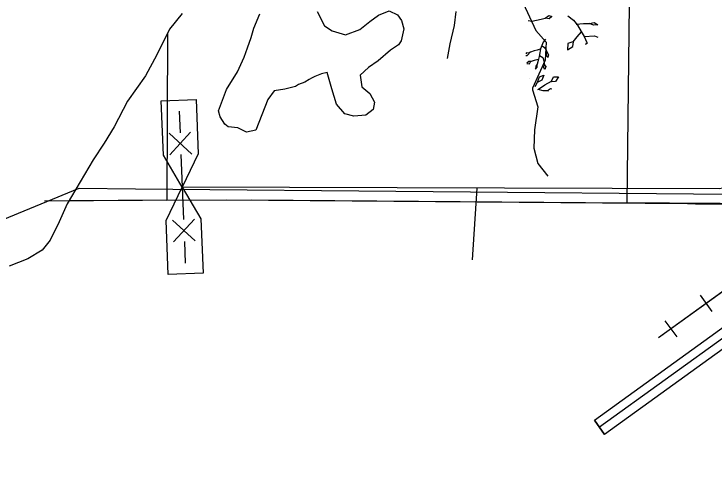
# Model space of a CAD drawing. Extents: x 380424 to 701066, y 1117407 to 1412949.
# Drawn here: x 475997 to 484050, y 1201019 to 1206390 of the extents above; entities that cross this region are included whole.
import ezdxf

# ---------------------------------------------------------------- set-up
doc = ezdxf.new("R2010")
doc.units = 0
for name, color, linetype in [('Cities Incorporated Area', 7, 'Continuous'), ('County Boundary', 7, 'Continuous'), ('Lakes and Ponds', 7, 'Continuous'), ('Local Roads Improved', 7, 'Continuous'), ('Local Roads Related Cells', 7, 'Continuous'), ('Local Roads Unimproved', 7, 'Continuous'), ('Mangroves', 7, 'Continuous'), ('Masks for Road Features', 7, 'Continuous'), ('Narrow River Creek and Branch and Slough', 7, 'Continuous'), ('Railroads', 7, 'Continuous'), ('Section Lines', 7, 'Continuous'), ('Township  and Range lines', 7, 'Continuous'), ('US Route Divided Highway Outline and Fill', 7, 'Continuous'), ('US Routes Highway Center Lines', 7, 'Continuous')]:
    doc.layers.add(name, color=color, linetype=linetype)

msp = doc.modelspace()

# ---------------------------------------------------------------- linework, layer by layer
at = {"layer": 'Cities Incorporated Area'}
msp.add_lwpolyline([(477933.6, 1206396.6), (477787.5, 1206215.7), (477640.5, 1205920.7), (477508.5, 1205677.7), (477302.5, 1205387.7), (477149.5, 1205092.7), (477033.5, 1204902.7), (476906.5, 1204712.7), (476609.6, 1204205.8), (476516.5, 1204000.7), (476411.5, 1203789.7), (476321.5, 1203673.7), (476157.5, 1203573.7), (475941.5, 1203488.7)], dxfattribs=at)
at = {"layer": 'County Boundary'}
msp.add_lwpolyline([(407327.1, 1177627.4), (411766.1, 1177580), (476747.9, 1204388.3), (477396.4, 1204377.8), (486743.5, 1204293.5), (531964.9, 1204479.4), (644544.2, 1204433.2)], dxfattribs=at)
at = {"layer": 'Lakes and Ponds'}
msp.add_lwpolyline([(479485, 1206418.8), (479570, 1206255.8), (479659, 1206197.8), (479812, 1206149.8), (479976, 1206213.8), (480092, 1206302.8), (480192, 1206376.8), (480313, 1206424.8), (480408, 1206381.8), (480456, 1206313.8), (480482, 1206218.8), (480450, 1206081.8), (480419, 1206033.8), (480329, 1205975.8), (480187, 1205849.8), (480076, 1205775.8), (479981, 1205685.8), (479997, 1205553.8), (480092, 1205474.8), (480145, 1205374.8), (480129, 1205290.8), (480044, 1205226.8), (479907, 1205216.8), (479802, 1205242.8), (479707, 1205353.8), (479654, 1205527.8), (479601, 1205717.8), (479534.8, 1205701.3), (479457.3, 1205672.2), (479418.5, 1205652.8), (479394.3, 1205638.3), (479341, 1205604.3), (479268.1, 1205577.6), (479234.3, 1205555.8), (479113.2, 1205526.8), (478990, 1205506.8), (478916, 1205406.8), (478778.3, 1205052.6), (478673.3, 1205031.6), (478571.8, 1205081.7), (478460.8, 1205092.7), (478421.2, 1205122.7), (478370.3, 1205209.1), (478349.3, 1205278.1), (478442.2, 1205521.9), (478568.3, 1205725.1), (478645.3, 1205893.2), (478681.8, 1206002.2), (478725.4, 1206118.6), (478758, 1206228.8), (478826, 1206392.8)], dxfattribs=at)
at = {"layer": 'Local Roads Improved'}
msp.add_lwpolyline([(486638.6, 1204457.8), (485096.6, 1204508.3), (485000.5, 1204503.9), (484905.2, 1204497.3), (484810, 1204489.1), (484714.3, 1204479.7), (484619.2, 1204468.2), (484524.8, 1204455.1), (484429.8, 1204440.8), (484335.5, 1204424.4), (484241.7, 1204406.3), (484147.6, 1204386.6), (484112.3, 1204378.8), (477932.1, 1204399.7)], dxfattribs=at)
at = {"layer": 'Local Roads Related Cells'}
for p, q in [((477691.9, 1205390.9), (478091.6, 1205407)), ((477717.1, 1204766.4), (477691.9, 1205390.9)), ((478091.6, 1205407), (478116.8, 1204782.5)), ((477896.8, 1205274), (477906.9, 1205024.2)), ((478041.9, 1204779.4), (477782, 1205019.2)), ((478029.5, 1205029.2), (477789.8, 1204769.3)), ((477932.1, 1204399.7), (477717.1, 1204766.4)), ((477917, 1204774.4), (477947.2, 1204025)), ((478116.8, 1204782.5), (477932.1, 1204399.7)), ((477747.3, 1204017), (477932.1, 1204399.7)), ((477932.1, 1204399.7), (478147, 1204033.1)), ((477772.5, 1203392.5), (477747.3, 1204017)), ((478082.1, 1203780.3), (477822.3, 1204020)), ((478072.1, 1204030.1), (477832.3, 1203770.2)), ((478147, 1204033.1), (478172.2, 1203408.6)), ((477957.2, 1203775.2), (477967.3, 1203525.4)), ((478172.2, 1203408.6), (477772.5, 1203392.5))]:
    msp.add_line(p, q, dxfattribs=at)
at = {"layer": 'Local Roads Unimproved'}
msp.add_line((481320, 1204388.2), (481267.3, 1203561.2), dxfattribs=at)
at = {"layer": 'Mangroves'}
for points in [[(481953.8, 1206307.2), (482060, 1206329.3)], [(482060, 1206329.3), (482108.7, 1206342.6)], [(482108.7, 1206342.6), (482148.5, 1206373.6)], [(482153, 1206333.7), (482113.1, 1206342.6)], [(482148.5, 1206373.6), (482183.9, 1206360.3)], [(482183.9, 1206360.3), (482153, 1206333.7)], [(482369.9, 1206369.2), (482433.8, 1206318.1)], [(481912.3, 1206313.6), (481953.8, 1206307.2)], [(482433.8, 1206318.1), (482478.5, 1206260.6)], [(482465.8, 1206273.4), (482548.8, 1206279.8), (482619.1, 1206279.8), (482670.2, 1206292.5), (482715, 1206267), (482663.8, 1206260.6), (482619.1, 1206279.8)], [(482478.5, 1206260.6), (482523.3, 1206190.3)], [(482523.3, 1206183.9), (482472.1, 1206126.4), (482427.4, 1206068.9), (482369.9, 1206049.7), (482363.5, 1205979.4), (482427.4, 1206017.8), (482433.8, 1206068.9)], [(482523.3, 1206190.3), (482555.2, 1206132.8)], [(482111.5, 1206100.3), (482085.8, 1206066), (482068.6, 1206028.8), (482054.3, 1205988.8), (482045.7, 1205943), (482036.9, 1205903.3), (482028.6, 1205857.2), (482017.1, 1205811.5), (482000, 1205791.4), (481997.1, 1205754.2), (482017.1, 1205777.1), (482017.1, 1205811.5)], [(482555.2, 1206132.8), (482676.6, 1206139.2)], [(482555.2, 1206132.8), (482587.2, 1206062.5)], [(482676.6, 1206139.2), (482712.3, 1206122.9)], [(482071.5, 1206026), (482100.1, 1206003.1), (482120.1, 1205974.5), (482128.7, 1205948.7), (482145.9, 1205920.1), (482137.3, 1205891.5), (482123, 1205917.3), (482125.8, 1205945.9)], [(482580.8, 1206056.1), (482571.9, 1206033.9)], [(482587.2, 1206062.5), (482592.3, 1206052.3)], [(481891.3, 1205943), (481883.5, 1205933.3)], [(481919.9, 1205940.2), (481891.3, 1205943)], [(481899.9, 1205914.4), (481922.8, 1205937.3)], [(481939.9, 1205951.6), (481919.9, 1205940.2)], [(481982.8, 1205965.9), (481939.9, 1205951.6)], [(482014.3, 1205974.5), (481982.8, 1205965.9)], [(482051.5, 1205985.9), (482014.3, 1205974.5)], [(481885.8, 1205914.4), (481899.9, 1205914.4)], [(481919.9, 1205845.8), (481896.6, 1205825.1)], [(481945.6, 1205845.8), (481919.9, 1205845.8)], [(481925.6, 1205817.2), (481939.9, 1205840.1)], [(481980, 1205857.2), (481945.6, 1205845.8)], [(482025.7, 1205865.8), (481980, 1205857.2)], [(482042.9, 1205914.4), (482080.1, 1205888.7), (482094.4, 1205840.1), (482097.2, 1205808.6), (482114.4, 1205785.7), (482103, 1205751.4), (482088.7, 1205780), (482097.2, 1205802.9)], [(481897, 1205822.4), (481925.6, 1205817.2)], [(482042.3, 1205668), (482091, 1205685.7)], [(482091, 1205685.7), (482068.9, 1205628.2)], [(481930.8, 1205645.3), (481931.6, 1205645.9)], [(481931.6, 1205645.9), (481931.6, 1205644.2)], [(481994, 1205558.1), (482020.2, 1205606)], [(482020.2, 1205606), (482042.3, 1205668)], [(482068.9, 1205628.2), (482024.6, 1205606)], [(482104.3, 1205575.1), (482179.5, 1205619.3)], [(482179.5, 1205610.5), (482175.2, 1205614.4)], [(482179.5, 1205619.3), (482201.7, 1205668)], [(482228.2, 1205614.9), (482179.5, 1205610.5)], [(482201.7, 1205668), (482259.2, 1205668)], [(482259.2, 1205668), (482228.2, 1205614.9)], [(482021.3, 1205520.5), (482029, 1205526.4)], [(482024.6, 1205526.4), (482082.1, 1205508.7)], [(482029, 1205526.4), (482104.3, 1205575.1)], [(482135.3, 1205508.7), (482170.7, 1205535.2)], [(482170.7, 1205535.2), (482185.6, 1205528.6)], [(482082.1, 1205508.7), (482135.3, 1205508.7)], [(482147.7, 1205504.5), (482135.3, 1205508.7)]]:
    msp.add_lwpolyline(points, dxfattribs=at)
at = {"layer": 'Masks for Road Features'}
msp.add_line((482674.3, 1201717.2), (482791.4, 1201555.1), dxfattribs=at)
at = {"layer": 'Narrow River Creek and Branch and Slough'}
for points in [[(482561.1, 1208561.5), (482509.1, 1208123.9), (482497.2, 1207664.6), (482439.2, 1207527.6), (482353, 1207392.1), (482236, 1207138.4), (482119, 1206874.9), (481847.5, 1206904.8), (481778.5, 1206814.8), (481797.2, 1206631), (481855.7, 1206513.9), (482002, 1206201.7), (482119, 1206065.1), (482109.2, 1205860.2), (481963, 1205538.2), (481963, 1205518.7), (482021.5, 1205323.5), (481983.8, 1205056.2), (481978.8, 1204845.2), (482021.5, 1204669.8), (482138.5, 1204526.1)], [(481081.2, 1206417.8), (481061.3, 1206258.4), (481011.5, 1206049), (480981.6, 1205879.6)]]:
    msp.add_lwpolyline(points, dxfattribs=at)
at = {"layer": 'Railroads'}
for p, q in [((494645.8, 1210767.1), (483411.6, 1202664.4)), ((484029.6, 1202968.3), (483895, 1203154.9)), ((483624.1, 1202675.9), (483489.5, 1202862.4))]:
    msp.add_line(p, q, dxfattribs=at)
msp.add_lwpolyline([(488017.6, 1205986.5), (483411.6, 1202664.4)], dxfattribs=at)
at = {"layer": 'Section Lines'}
msp.add_lwpolyline([(488378.6, 1209831.8), (488313.4, 1204193.2), (488313.4, 1204193.2), (484120.6, 1204209.9), (484027.5, 1204210.7), (483049.6, 1204218.5), (483115.2, 1209767.6), (483127.8, 1209767.5), (487160.9, 1209818.2)], close=True, dxfattribs=at)
for points in [[(477761.2, 1206163), (477755.9, 1204248.4), (478727.5, 1204252.9), (483049.6, 1204218.5), (483115.2, 1209767.6), (481875.5, 1209763.2), (479931.6, 1209757.3)], [(477761.2, 1206163), (477755.9, 1204248.4), (476630.9, 1204242.2)]]:
    msp.add_lwpolyline(points, dxfattribs=at)
at = {"layer": 'Township  and Range lines'}
for p, q in [((477761.2, 1206163), (477755.9, 1204248.4)), ((476348.9, 1204241), (477473.9, 1204247.2)), ((477473.9, 1204247.2), (478445.5, 1204251.7)), ((478445.5, 1204251.7), (482767.6, 1204217.3)), ((482767.6, 1204217.3), (483745.5, 1204209.5)), ((483745.5, 1204209.5), (483838.6, 1204208.7)), ((483838.6, 1204208.7), (488031.3, 1204191.9))]:
    msp.add_line(p, q, dxfattribs=at)
at = {"layer": 'US Route Divided Highway Outline and Fill'}
msp.add_lwpolyline([(487132.6, 1204691.3), (482791.4, 1201555.1), (482674.3, 1201717.2), (487015.5, 1204853.4)], dxfattribs=at)
at = {"layer": 'US Routes Highway Center Lines'}
msp.add_line((487074, 1204772.3), (482732.9, 1201636.2), dxfattribs=at)

doc.saveas('drawing.dxf')
